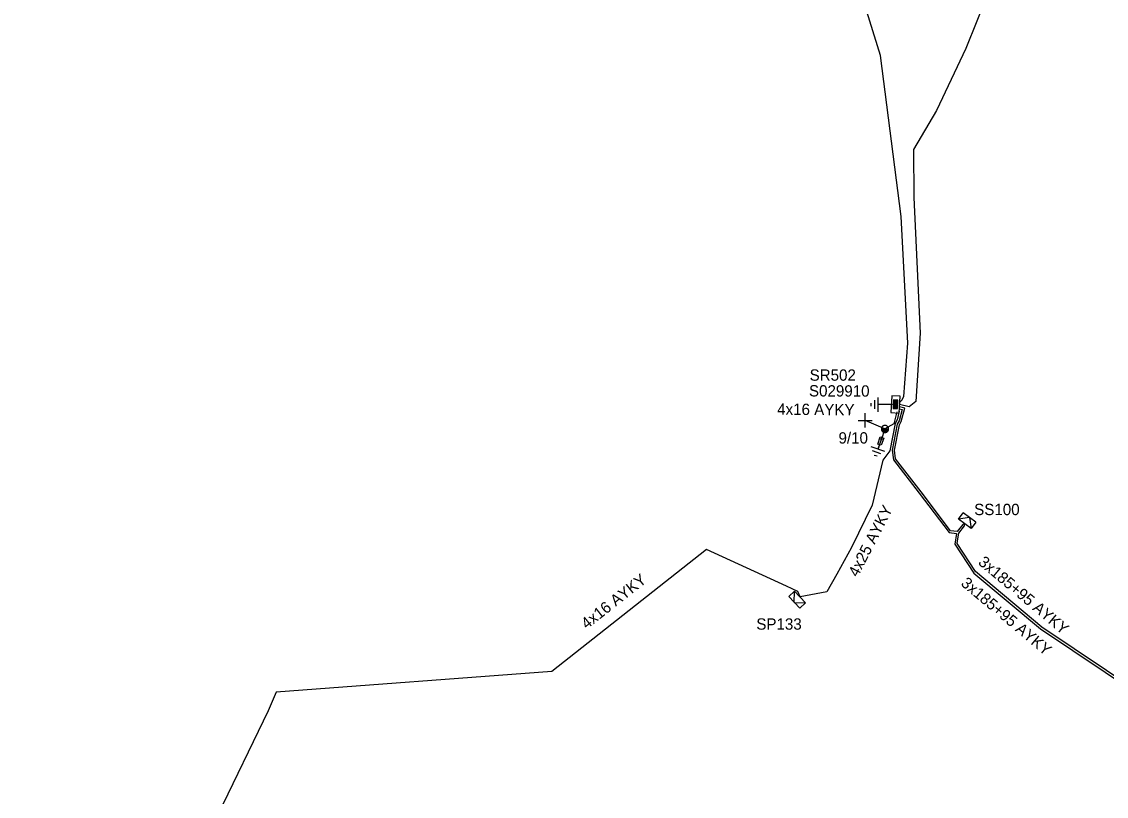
# Model space of a CAD drawing. Extents: x -788458 to -786145, y -1154772 to -1152372.
# Drawn here: x -787343.2 to -787247.4, y -1153244.1 to -1153175.6 of the extents above; entities that cross this region are included whole.
import ezdxf

# ---------------------------------------------------------------- set-up
doc = ezdxf.new("R2010")
doc.units = 0
for name, color, linetype in [('Vrstva 1', 7, 'Continuous'), ('Vrstva 12', 7, 'Continuous'), ('Vrstva 13', 7, 'Continuous'), ('Vrstva 14', 7, 'Continuous'), ('Vrstva 15', 7, 'Continuous'), ('Vrstva 16', 7, 'Continuous'), ('Vrstva 2', 7, 'Continuous'), ('Vrstva 28', 7, 'Continuous'), ('Vrstva 29', 7, 'Continuous'), ('Vrstva 30', 7, 'Continuous'), ('Vrstva 31', 7, 'Continuous'), ('Vrstva 33', 7, 'Continuous'), ('Vrstva 34', 7, 'Continuous'), ('Vrstva 5', 7, 'Continuous'), ('Vrstva 52', 7, 'Continuous'), ('Vrstva 54', 7, 'Continuous'), ('Vrstva 59', 7, 'Continuous'), ('Vrstva 6', 7, 'Continuous'), ('Vrstva 8', 7, 'Continuous'), ('Vrstva 9', 7, 'Continuous')]:
    doc.layers.add(name, color=color, linetype=linetype)

# ---------------------------------------------------------------- blocks, each defined once
blk = doc.blocks.new('NN440')
at = {"layer": 'Vrstva 2'}
for points in [[(0.63, 0), (0.63, 0.06), (0.62, 0.13), (0.6, 0.19), (0.58, 0.25), (0.55, 0.31), (0.51, 0.37), (0.47, 0.42), (0.42, 0.46), (0.37, 0.51), (0.32, 0.54), (0.26, 0.57), (0.2, 0.59), (0.13, 0.61), (0.07, 0.62), (0, 0.63), (-0.06, 0.62), (-0.13, 0.61), (-0.19, 0.59), (-0.26, 0.57), (-0.31, 0.54), (-0.37, 0.51), (-0.42, 0.46), (-0.47, 0.42), (-0.51, 0.37), (-0.54, 0.31), (-0.57, 0.25), (-0.6, 0.19), (-0.62, 0.13), (-0.63, 0.06), (-0.63, 0), (-0.63, -0.07), (-0.62, -0.14), (-0.6, -0.2), (-0.57, -0.26), (-0.54, -0.32), (-0.51, -0.37), (-0.47, -0.43), (-0.42, -0.47), (-0.37, -0.51), (-0.31, -0.55), (-0.26, -0.58), (-0.19, -0.6), (-0.13, -0.62), (-0.06, -0.63), (0, -0.63), (0.07, -0.63), (0.13, -0.62), (0.2, -0.6), (0.26, -0.58), (0.32, -0.55), (0.37, -0.51), (0.42, -0.47), (0.47, -0.43), (0.51, -0.37), (0.55, -0.32), (0.58, -0.26), (0.6, -0.2), (0.62, -0.14), (0.63, -0.07), (0.63, 0)], [(-0.63, 0), (0.63, 0)], [(-0.6, -0.18), (0.57, -0.18)], [(-0.51, -0.32), (0.5, -0.32)], [(-0.37, -0.47), (0.35, -0.47)]]:
    blk.add_lwpolyline(points, dxfattribs=at)
blk = doc.blocks.new('NN800')
at = {"layer": 'Vrstva 1'}
for points in [[(-0.442, 0.442), (0.442, -0.442)], [(-0.442, -0.442), (0.442, 0.442)]]:
    blk.add_lwpolyline(points, dxfattribs=at)
blk = doc.blocks.new('NN820')
at = {"layer": 'Vrstva 13'}
for points in [[(-0.003, 0.004), (-0.003, -1.049)], [(-0.165, -0.813), (0.165, -0.813)], [(-0.165, -1.473), (-0.165, -0.813)], [(-0.003, -1.049), (-0.062, -0.926)], [(-0.003, -1.049), (0.057, -0.926)], [(0.165, -0.813), (0.165, -1.473)], [(0.165, -1.473), (-0.165, -1.473)], [(-0.003, -1.473), (-0.003, -1.871)]]:
    blk.add_lwpolyline(points, dxfattribs=at)
blk = doc.blocks.new('NN620')
at = {"layer": 'Vrstva 8'}
for points in [[(0.752, 0.004), (-0.748, 0.004)], [(-0.748, 0.004), (-0.748, -0.746)], [(0.752, -0.746), (0.752, 0.004)], [(-0.748, -0.746), (0.752, -0.746)], [(0.368, -0.18), (-0.376, -0.18)], [(-0.376, -0.18), (-0.376, -0.558)], [(-0.376, -0.558), (0.368, -0.558)], [(0.321, -0.227), (-0.329, -0.227)], [(-0.329, -0.227), (-0.329, -0.51)], [(-0.329, -0.51), (0.321, -0.51)], [(0.274, -0.274), (-0.281, -0.274)], [(-0.281, -0.274), (-0.281, -0.463)], [(-0.281, -0.463), (0.274, -0.463)], [(0.227, -0.321), (-0.234, -0.321)], [(-0.234, -0.321), (-0.234, -0.416)], [(-0.234, -0.416), (0.227, -0.416)], [(-0.193, -0.369), (0.185, -0.369)], [(0.227, -0.416), (0.227, -0.321)], [(0.274, -0.463), (0.274, -0.274)], [(0.321, -0.51), (0.321, -0.227)], [(0.368, -0.558), (0.368, -0.18)]]:
    blk.add_lwpolyline(points, dxfattribs=at)
blk = doc.blocks.new('NN630')
at = {"layer": 'Vrstva 9'}
for points in [[(-0.003, -0.7), (-0.703, 0)], [(-0.703, -0.7), (-0.703, 0), (0.697, 0), (0.697, -0.7)], [(-0.703, -0.7), (0.697, -0.7)], [(-0.003, -0.7), (0.697, 0)]]:
    blk.add_lwpolyline(points, dxfattribs=at)
blk = doc.blocks.new('NN810')
at = {"layer": 'Vrstva 14'}
for points in [[(0.004, -0.64), (0.004, -1.89)], [(0.629, -1.89), (-0.621, -1.89)], [(0.388, -2.2), (-0.399, -2.2)], [(0.004, -2.515), (-0.124, -2.515)], [(0.137, -2.515), (0.004, -2.515)]]:
    blk.add_lwpolyline(points, dxfattribs=at)

msp = doc.modelspace()

# ---------------------------------------------------------------- linework, layer by layer
at = {"layer": 'Vrstva 5'}
for points in [[(-787263.763, -1153148.835), (-787262.44, -1153148.288), (-787251.42, -1153151.37), (-787251.12, -1153151.83), (-787251.09, -1153152.68), (-787253.92, -1153160.64), (-787256.95, -1153169.35), (-787257.83, -1153173.11), (-787259.79, -1153177.96), (-787262.36, -1153183.46), (-787264.41, -1153186.89), (-787264.39, -1153191.15), (-787263.83, -1153203.14), (-787264.21, -1153209.16), (-787264.8, -1153209.64), (-787265.63, -1153209.44)], [(-787265.619, -1153209.237), (-787265.43, -1153209.055), (-787265.26, -1153208.73), (-787264.92, -1153204), (-787265.51, -1153192.83), (-787267.32, -1153178.6), (-787269.61, -1153171.16)], [(-787238.679, -1153238.731), (-787253.07, -1153229.1), (-787258.914, -1153224.203), (-787260.535, -1153221.727), (-787260.445, -1153221.123), (-787260.41, -1153220.812), (-787259.89, -1153220.153), (-787259.88, -1153219.98), (-787260.058, -1153220.044), (-787260.548, -1153220.663), (-787261.129, -1153220.607), (-787263.741, -1153217.139), (-787265.994, -1153214.24), (-787266.085, -1153213.474), (-787265.65, -1153211.239), (-787265.488, -1153210.939), (-787265.186, -1153209.753), (-787265.641, -1153209.643)], [(-787265.664, -1153210.025), (-787265.863, -1153210.791), (-787266.031, -1153211.103), (-787266.509, -1153213.542), (-787266.758, -1153213.872), (-787267.11, -1153214.34), (-787268.07, -1153218.33), (-787269.88, -1153222.08), (-787271.195, -1153224.422), (-787272.07, -1153225.98), (-787274.43, -1153226.44)], [(-787265.883, -1153210.074), (-787266.155, -1153211.128), (-787266.93, -1153211.59)], [(-787265.657, -1153209.82), (-787265.421, -1153209.883), (-787265.675, -1153210.865), (-787265.841, -1153211.171), (-787266.288, -1153213.466), (-787266.186, -1153214.319), (-787263.899, -1153217.261), (-787261.265, -1153220.758), (-787260.613, -1153220.82), (-787260.745, -1153221.773), (-787259.066, -1153224.337), (-787253.19, -1153229.26), (-787238.801, -1153238.889)]]:
    msp.add_lwpolyline(points, dxfattribs=at)
at = {"layer": 'Vrstva 52'}
msp.add_lwpolyline([(-787274.43, -1153226.44), (-787274.63, -1153225.96), (-787275.636, -1153225.497), (-787282.69, -1153222.25), (-787296.38, -1153233.03), (-787320.74, -1153234.85), (-787321.45, -1153236.52), (-787325.89, -1153245.71), (-787335.36, -1153264.33), (-787341, -1153275.52), (-787343.23, -1153280.17), (-787342.91, -1153280.34)], dxfattribs=at)
at = {"layer": 'Vrstva 59'}
msp.add_lwpolyline([(-787266.93, -1153211.59), (-787268.679, -1153210.838)], dxfattribs=at)

# ---------------------------------------------------------------- block references
at = {"layer": 'Vrstva 13', "xscale": 0.5, "yscale": 0.5}
msp.add_blockref('NN440', (-787266.93, -1153211.59), dxfattribs=at)
at = {"layer": 'Vrstva 15'}
for p, rotation in [((-787265.63, -1153209.44), -90), ((-787266.93, -1153211.59), -19.11327780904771)]:
    msp.add_blockref('NN810', p, dxfattribs=dict(at, rotation=rotation))
at = {"layer": 'Vrstva 16', "rotation": -19.077074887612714}
msp.add_blockref('NN820', (-787266.93, -1153211.59), dxfattribs=at)
at = {"layer": 'Vrstva 28', "rotation": -93.14495746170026}
msp.add_blockref('NN620', (-787265.63, -1153209.44), dxfattribs=at)
at = {"layer": 'Vrstva 31'}
for p, rotation in [((-787259.88, -1153219.98), 143.8319086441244), ((-787274.43, -1153226.44), -46.771469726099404)]:
    msp.add_blockref('NN630', p, dxfattribs=dict(at, rotation=rotation))
at = {"layer": 'Vrstva 34', "rotation": 45}
msp.add_blockref('NN800', (-787268.679, -1153210.838), dxfattribs=at)

# ---------------------------------------------------------------- texts
at = {"layer": 'Vrstva 12'}
msp.add_text('9/10', height=1, dxfattribs=at).set_placement((-787271.035, -1153212.885))
at = {"layer": 'Vrstva 29'}
msp.add_text('S029910', height=1, rotation=359.778, dxfattribs=at).set_placement((-787273.648, -1153208.72))
at = {"layer": 'Vrstva 30'}
msp.add_text('SR502', height=1, rotation=359.965, dxfattribs=at).set_placement((-787273.589, -1153207.329))
at = {"layer": 'Vrstva 33'}
for s, p in [('SS100', (-787259.043, -1153219.208)), ('SP133', (-787278.301, -1153229.334))]:
    msp.add_text(s, height=1, dxfattribs=at).set_placement(p)
at = {"layer": 'Vrstva 54'}
msp.add_text('4x16 AYKY', height=1, rotation=38.218, dxfattribs=at).set_placement((-787293.293, -1153229.335))
at = {"layer": 'Vrstva 6'}
for s, rotation, p in [('4x16 AYKY', 359.504, (-787276.46, -1153210.338)), ('4x25 AYKY', 62.733, (-787269.341, -1153224.748)), ('3x185+95 AYKY', 320.041, (-787258.763, -1153223.498)), ('3x185+95 AYKY', 320.041, (-787260.29, -1153225.361))]:
    msp.add_text(s, height=1, rotation=rotation, dxfattribs=at).set_placement(p)

doc.saveas('drawing.dxf')
